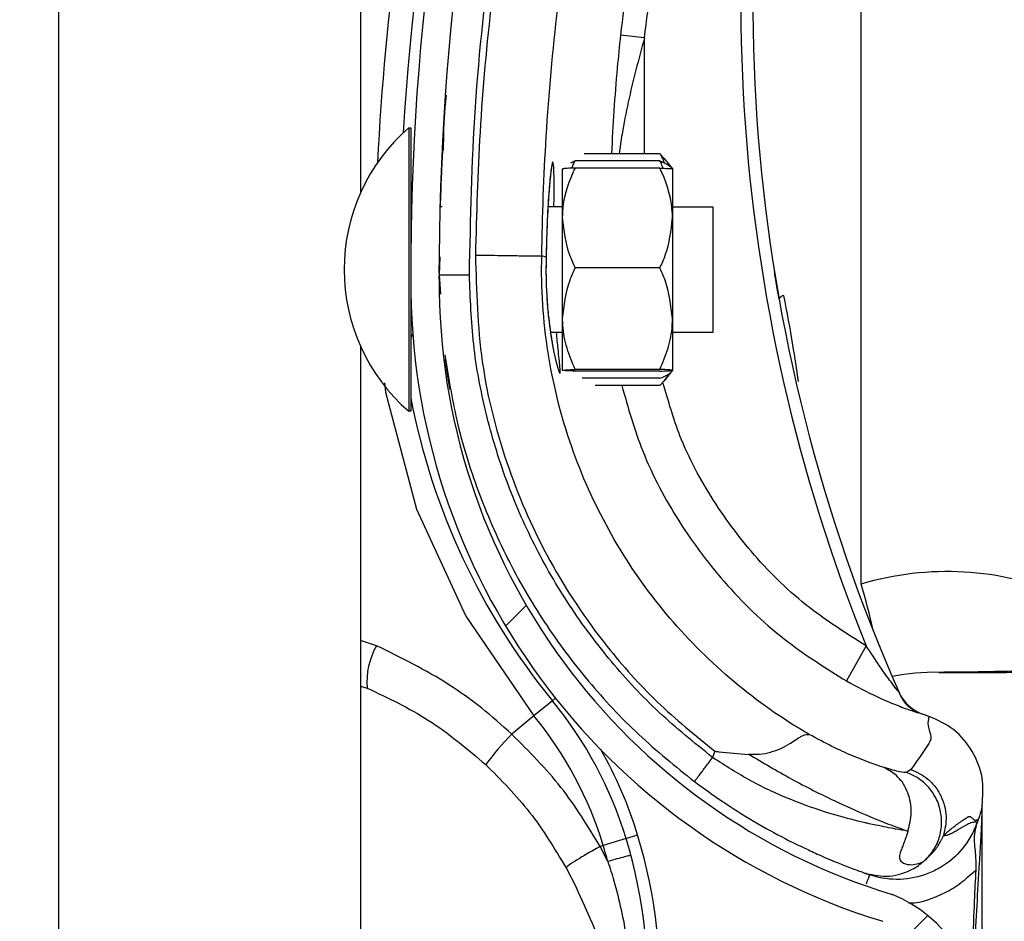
# Model space of a CAD drawing. Header units: inches. Extents: x 170 to 284, y 215 to 248.
# Tile 939 of 1056: x 235.429 to 235.5128, y 241.8576 to 241.9342. Entities that reach past the tile are written whole.
import ezdxf

# ---------------------------------------------------------------- set-up
doc = ezdxf.new("R2010")
doc.units = ezdxf.units.IN
doc.header["$LTSCALE"] = 0.25
doc.header["$MEASUREMENT"] = 0
doc.layers.add('ANNOTATIONS', color=1, linetype='Continuous')
doc.layers.add('LH TOP OF HOOD', color=7, linetype='Continuous')
doc.styles.add('ARIAL', font='arial.ttf', dxfattribs={"height": 0.09375})
doc.dimstyles.new('STANDARD$0', dxfattribs={"dimtxt": 0.09375, "dimasz": 0.09375, "dimexe": 0.03125, "dimexo": 0.046875, "dimgap": 0.09, "dimtad": 0, "dimtih": 1, "dimtoh": 1, "dimdec": 4, "dimzin": 0, "dimdsep": 46, "dimtxsty": 'ARIAL', "dimcen": 0.09, "dimadec": 0, "dimazin": 0, "dimtfac": 1, "dimtdec": 4, "dimtofl": 0, "dimtmove": 0, "dimatfit": 1, "dimfxl": 1, "dimtolj": 1, "dimtzin": 0, "dimarcsym": 0})

# ---------------------------------------------------------------- blocks, each defined once
blk = doc.blocks.new('*D70')
at = {"layer": 'ANNOTATIONS', "color": 0, "lineweight": -2, "transparency": 16777216}
for p, q in [((235.475871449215, 243.8427370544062), (236.9163148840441, 243.8427370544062)), ((236.8850648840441, 243.7489870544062), (236.8850648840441, 242.028811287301)), ((236.8850648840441, 239.873775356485), (236.8850648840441, 241.5939511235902)), ((236.1545398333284, 239.780025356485), (236.9163148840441, 239.780025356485))]:
    blk.add_line(p, q, dxfattribs=at)
at = {"layer": 'ANNOTATIONS', "color": 0, "transparency": 16777216}
for points in [[(236.8694398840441, 243.7489870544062), (236.9006898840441, 243.7489870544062), (236.8850648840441, 243.8427370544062)], [(236.8694398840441, 239.873775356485), (236.9006898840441, 239.873775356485), (236.8850648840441, 239.780025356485)]]:
    blk.add_solid(points, dxfattribs=at)
at = {"layer": 'defpoints', "color": 0, "transparency": 16777216}
for p in [(235.428996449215, 243.8427370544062), (236.1076648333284, 239.780025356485), (236.8850648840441, 239.780025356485)]:
    blk.add_point(p, dxfattribs=at)
at = {"layer": 'ANNOTATIONS', "color": 0, "transparency": 16777216, "insert": (236.8850648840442, 241.8113812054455), "char_height": 0.09375, "attachment_point": 5, "style": 'ARIAL'}
blk.add_mtext('\\A1;OPENING\\PHEIGHT', dxfattribs=at)

msp = doc.modelspace()

# ---------------------------------------------------------------- hatches: boundary and pattern name
at = {"layer": 'LH TOP OF HOOD'}
h = msp.add_hatch(dxfattribs=at)
h.set_pattern_fill('ANSI31', color=256, scale=0.34241245, angle=2.8e-322, style=0)
h.set_pattern_definition([(45, (225.4196035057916, 238.187647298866), (-0.03026527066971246, 0.03026527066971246), [])])
edge = h.paths.add_edge_path(flags=0)
edge.add_arc((235.4928707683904, 241.8217658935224), 0.001712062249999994, 450.0000000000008, 472.2104203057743)
edge.add_line((235.4922235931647, 241.8233509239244), (235.4913110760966, 241.8255858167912))
edge.add_arc((235.4928707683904, 241.8217658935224), 0.004126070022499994, 450, 472.2104203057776, ccw=False)
edge.add_arc((235.4928707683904, 241.8128631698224), 0.01302879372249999, 401.4761673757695, 450, ccw=False)
edge.add_arc((235.4886248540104, 241.8097129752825), 0.01830194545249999, 359.9999999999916, 400.0613730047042, ccw=False)
edge.add_arc((235.4951649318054, 241.8097129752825), 0.01176186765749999, 292.1408576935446, 359.99999999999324, ccw=False)
edge.add_arc((235.4928707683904, 241.8129658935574), 0.01566536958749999, 235.2570680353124, 295.43079980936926, ccw=False)
edge.add_arc((235.4981096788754, 241.8210810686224), 0.02532140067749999, 212.8542481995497, 235.9809333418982, ccw=False)
edge.add_arc((235.4899602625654, 241.8147121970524), 0.01504902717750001, 172.1557183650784, 209.3146496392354, ccw=False)
edge.add_arc((235.5023898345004, 241.8133767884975), 0.02754708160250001, 453.3085031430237, 532.9325737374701, ccw=False)
edge.add_arc((235.4991369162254, 241.8494670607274), 0.008748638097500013, 280.9586189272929, 427.9414322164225)
edge.add_arc((235.5189966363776, 241.9118203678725), 0.05672062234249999, 179.5706357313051, 253.00989973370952, ccw=False)
edge.add_arc((235.6773283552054, 241.9130188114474), 0.2150521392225, 163.4260275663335, 180.2060536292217, ccw=False)
edge.add_arc((235.4985548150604, 241.9651682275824), 0.02884824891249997, 465.15884346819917, 521.4137567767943, ccw=False)
edge.add_arc((235.4812287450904, 242.0197145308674), 0.0284373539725, 290.1205938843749, 343.7190675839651)
edge.add_arc((235.4940692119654, 242.0155370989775), 0.01494630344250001, 345.2914408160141, 400.5471921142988)
edge.add_arc((235.4906450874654, 242.0137223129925), 0.0187470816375, 397.9578745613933, 431.439615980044)
edge.add_arc((235.4928707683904, 242.0185503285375), 0.0134739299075, 433.8775574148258, 472.2736457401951)
edge.add_arc((235.4903026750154, 242.0255697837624), 0.006011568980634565, 474.9825325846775, 495.717573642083)
edge.add_arc((235.5000956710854, 242.0183106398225), 0.01816498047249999, 500.8992600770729, 539.9999999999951)
edge.add_arc((235.4928707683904, 242.0183106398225), 0.01094007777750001, 539.9999999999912, 629.9999999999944)
edge.add_arc((235.4928707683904, 242.0092367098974), 0.001866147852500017, 269.9999999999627, 285.6422464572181)
edge.add_line((235.4933739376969, 242.00743967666), (235.4940248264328, 242.0051150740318))
edge.add_arc((235.4928707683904, 242.0092367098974), 0.004280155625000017, 269.9999999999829, 285.6422464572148, ccw=False)
edge.add_arc((235.4928707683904, 242.0183106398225), 0.01335408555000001, 179.9999999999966, 269.999999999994, ccw=False)
edge.add_arc((235.5000956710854, 242.0183106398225), 0.020578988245, 500.6113583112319, 539.9999999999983, ccw=False)
edge.add_arc((235.4903026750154, 242.0255697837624), 0.008425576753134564, 474.57766718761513, 496.4997109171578, ccw=False)
edge.add_arc((235.4928707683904, 242.0185503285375), 0.01588793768, 433.6903022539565, 472.4705806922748, ccw=False)
edge.add_arc((235.4906450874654, 242.0137223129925), 0.02116108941, 398.10453077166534, 431.5771717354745, ccw=False)
edge.add_arc((235.4940692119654, 242.0155370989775), 0.01736031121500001, 345.180248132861, 400.3658533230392, ccw=False)
edge.add_arc((235.4812287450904, 242.0197145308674), 0.030851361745, 289.9181572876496, 343.7795375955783, ccw=False)
edge.add_arc((235.4985548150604, 241.9651682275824), 0.02643424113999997, 464.9417095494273, 521.3236131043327)
edge.add_arc((235.6773283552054, 241.9130188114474), 0.21263813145, 523.4376684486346, 540.2096895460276)
edge.add_arc((235.5189966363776, 241.9118203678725), 0.05430661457, 539.5566266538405, 613.1145348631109)
edge.add_arc((235.4991369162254, 241.8494670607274), 0.01116264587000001, 280.0610388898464, 428.52908719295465, ccw=False)
edge.add_arc((235.5023898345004, 241.8133767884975), 0.02513307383, 452.9714001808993, 532.9706577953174)
edge.add_arc((235.4899602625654, 241.8147121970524), 0.01263501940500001, 532.0830472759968, 568.9826967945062)
edge.add_arc((235.4981096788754, 241.8210810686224), 0.022907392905, 213.0443063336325, 236.0197152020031)
edge.add_arc((235.4928707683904, 241.8129658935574), 0.01325136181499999, 235.1922404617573, 295.7352497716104)
edge.add_arc((235.4951649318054, 241.8097129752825), 0.009347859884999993, 291.7225241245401, 359.9999999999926)
edge.add_arc((235.4886248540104, 241.8097129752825), 0.01588793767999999, 359.9999999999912, 399.9521788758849)
edge.add_arc((235.4928707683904, 241.8128631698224), 0.01061478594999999, 401.6345013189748, 450.0000000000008)

# ---------------------------------------------------------------- linework, layer by layer
for p, q in [((235.4323139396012, 239.8275350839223), (235.4323139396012, 243.9380293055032)), ((235.4579948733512, 242.1118967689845), (235.4579948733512, 241.9195228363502)), ((235.5005924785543, 241.886248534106), (235.5005924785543, 241.9516692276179)), ((235.4821542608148, 241.932685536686), (235.4801128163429, 241.9329057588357)), ((235.482151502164, 241.9228338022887), (235.4821542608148, 241.932685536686)), ((235.462109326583, 241.9250413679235), (235.4621041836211, 241.902551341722)), ((235.4621077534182, 241.9250413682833), (235.462109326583, 241.9250413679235)), ((235.462109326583, 241.9250413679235), (235.4622805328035, 241.9250413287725)), ((235.4622805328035, 241.9250413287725), (235.462277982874, 241.9138905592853)), ((235.4649657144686, 241.9231047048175), (235.4649658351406, 241.9231069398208)), ((235.4834667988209, 241.9228335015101), (235.4770317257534, 241.9228349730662)), ((235.4834667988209, 241.9228335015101), (235.4837716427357, 241.9224443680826)), ((235.4762588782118, 241.9222285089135), (235.4758719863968, 241.9220423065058)), ((235.4834666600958, 241.9222268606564), (235.4762588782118, 241.9222285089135)), ((235.483794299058, 241.9224626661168), (235.4845365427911, 241.9215436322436)), ((235.4751877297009, 241.9173763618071), (235.4751886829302, 241.9215448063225)), ((235.4834665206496, 241.9216170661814), (235.4762587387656, 241.9216187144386)), ((235.4845365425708, 241.9215426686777), (235.4845355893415, 241.9173742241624)), ((235.4647567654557, 241.9183380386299), (235.4649279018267, 241.9183379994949)), ((235.4739452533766, 241.9183359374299), (235.4751879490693, 241.9183356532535)), ((235.4845358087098, 241.9183335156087), (235.4879599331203, 241.9183327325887)), ((235.4879599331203, 241.9183327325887), (235.4879576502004, 241.9083495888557)), ((235.4751857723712, 241.9088170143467), (235.4751877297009, 241.9173763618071)), ((235.4845355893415, 241.9173742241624), (235.4845336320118, 241.9088148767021)), ((235.4737868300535, 241.9140506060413), (235.4734166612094, 241.9141550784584)), ((235.4647528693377, 241.9140596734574), (235.4646907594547, 241.9125415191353)), ((235.4646974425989, 241.9127048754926), (235.464701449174, 241.9140620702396)), ((235.4737868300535, 241.9140506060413), (235.4737869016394, 241.914050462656)), ((235.4646907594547, 241.9125415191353), (235.4647921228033, 241.9108982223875)), ((235.4646959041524, 241.9121837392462), (235.4646967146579, 241.9124582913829)), ((235.4834645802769, 241.9131318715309), (235.4762567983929, 241.9131335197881)), ((235.4622774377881, 241.9115069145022), (235.4622753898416, 241.902551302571)), ((235.4751847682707, 241.9044261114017), (235.4751857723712, 241.9088170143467)), ((235.4845336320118, 241.9088148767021), (235.4845326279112, 241.904423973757)), ((235.4879576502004, 241.9083495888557), (235.4879574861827, 241.9076323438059)), ((235.4751855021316, 241.9076352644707), (235.4741646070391, 241.9076354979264)), ((235.4879574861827, 241.907632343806), (235.4845333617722, 241.907633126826)), ((235.4579948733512, 241.9064492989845), (235.4579948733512, 241.7140753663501)), ((235.4834625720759, 241.9043500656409), (235.4762547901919, 241.9043517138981)), ((235.4834626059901, 241.9044983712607), (235.476254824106, 241.9045000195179)), ((235.4845326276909, 241.9044230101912), (235.4837899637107, 241.9035043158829)), ((235.4834624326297, 241.9037402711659), (235.476854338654, 241.903741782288)), ((235.4621041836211, 241.902551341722), (235.4621038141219, 241.9009355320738)), ((235.4622753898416, 241.902551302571), (235.4622750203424, 241.9009354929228)), ((235.4834622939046, 241.9031336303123), (235.4779448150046, 241.9031348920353)), ((235.4621038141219, 241.9009355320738), (235.4621022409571, 241.9009355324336)), ((235.4622750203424, 241.9009354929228), (235.4621038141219, 241.9009355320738)), ((235.4593588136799, 241.8810063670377), (235.4579948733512, 241.8814414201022)), ((235.5010251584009, 241.8809859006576), (235.4993421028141, 241.8780062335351)), ((235.4579948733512, 241.8775775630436), (235.4585634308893, 241.8774038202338)), ((235.4743255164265, 241.8763266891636), (235.4745845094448, 241.8765387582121)), ((235.4743255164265, 241.8763266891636), (235.472752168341, 241.8750383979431)), ((235.472752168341, 241.8750383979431), (235.470855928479, 241.8734857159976)), ((235.5056162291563, 241.8752624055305), (235.5060348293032, 241.8751154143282)), ((235.5060348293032, 241.8751154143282), (235.5063668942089, 241.874991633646)), ((235.4881326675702, 241.8720324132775), (235.4879502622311, 241.8715036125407)), ((235.5048214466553, 241.8704951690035), (235.5044359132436, 241.8702330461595)), ((235.5108807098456, 241.8673741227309), (235.5108807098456, 241.8673960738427)), ((235.5108807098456, 241.8144202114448), (235.5108807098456, 241.8668424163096)), ((235.5105511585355, 241.8662623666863), (235.5104548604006, 241.86598319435)), ((235.4805866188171, 241.8646154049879), (235.4815692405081, 241.8649148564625)), ((235.4786414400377, 241.8640226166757), (235.4783757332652, 241.8639416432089)), ((235.4790297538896, 241.862665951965), (235.4783757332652, 241.8639416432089)), ((235.4805866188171, 241.8646154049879), (235.4786414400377, 241.8640226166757)), ((235.4754854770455, 241.8621166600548), (235.4763567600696, 241.860411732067)), ((235.5008114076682, 241.8617074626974), (235.5009782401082, 241.8616482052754)), ((235.5010567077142, 241.8616207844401), (235.5013074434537, 241.8615332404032))]:
    msp.add_line(p, q, dxfattribs=at)
at = {"layer": 'LH TOP OF HOOD', "flags": 128}
msp.add_lwpolyline([(235.4600371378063, 241.9033662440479), (235.4601103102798, 241.9025694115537), (235.4627685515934, 241.8926144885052), (235.4669411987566, 241.8835302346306), (235.4727521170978, 241.8750384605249), (235.472752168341, 241.8750383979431), (235.472752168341, 241.8750383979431)], dxfattribs=at)
at = {"layer": 'LH TOP OF HOOD'}
for centre, radius, start, end in [((235.6772931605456, 241.9116353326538), 0.21606225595, 161.092978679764, 176.5597220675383), ((235.6773283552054, 241.9130188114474), 0.2150521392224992, 163.4260275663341, 180.2060536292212), ((235.6773283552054, 241.9130188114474), 0.2126381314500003, 163.4376684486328, 180.2096895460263), ((235.6368884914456, 241.9359294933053), 0.146552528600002, 165.3406183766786, 202.0185750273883), ((235.6368884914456, 241.9359294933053), 0.1455252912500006, 165.3544246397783, 203.870550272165), ((235.6772931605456, 241.9116353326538), 0.2180957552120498, 167.1792232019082, 177.2535733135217), ((235.4725260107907, 241.9129860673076), 0.01593228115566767, 130.8294767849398, 229.1443187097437), ((235.4628269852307, 241.9188863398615), 0.0005478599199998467, 179.9868977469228, 209.2820731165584), ((235.5189966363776, 241.9118203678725), 0.05672062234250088, 179.5706357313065, 253.009899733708), ((235.5189966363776, 241.9118203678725), 0.05430661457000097, 179.5566266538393, 253.114534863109), ((235.4940877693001, 241.9102509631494), 0.0005320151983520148, 98.82251519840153, 154.8284159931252), ((235.4628242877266, 241.9070902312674), 0.0005478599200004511, 134.5651049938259, 179.98689774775), ((235.5190986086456, 241.9129878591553), 0.05786770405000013, 190.9018913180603, 219.3113539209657), ((235.5078891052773, 241.8616259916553), 0.02568093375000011, 67.01549504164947, 106.5066258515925), ((235.4443704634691, 241.8697265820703), 0.05859940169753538, 12.3925366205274, 16.37646921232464), ((235.4646553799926, 241.8779478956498), 0.006116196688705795, 149.9959646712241, 185.1035778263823), ((235.5067717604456, 241.8616259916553), 0.01712062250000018, 88.6104970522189, 101.9466001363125), ((235.5071993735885, 241.8792550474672), 0.000513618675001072, 268.6104970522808, 270.0142555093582), ((235.5069423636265, 241.8784251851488), 0.003424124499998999, 203.8705502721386, 250.6224115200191), ((235.4478325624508, 241.8546336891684), 0.03424124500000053, 16.94846748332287, 39.31135392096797), ((235.4478325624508, 241.8546336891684), 0.03220774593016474, 16.9484674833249, 39.31135392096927), ((235.4872691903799, 241.8572858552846), 0.02306145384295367, 135.374904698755, 143.8386130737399), ((235.4478325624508, 241.8546336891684), 0.03526848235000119, 16.94846748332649, 29.83866096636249), ((235.4393165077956, 241.8520384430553), 0.04417120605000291, 355.7713036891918, 16.94846748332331), ((235.4393165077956, 241.8520384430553), 0.04111046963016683, 14.98049646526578, 16.94846748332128), ((235.4393165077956, 241.8520384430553), 0.04314396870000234, 355.771303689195, 16.94846748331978), ((235.4991369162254, 241.8494670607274), 0.01116264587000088, 280.0610388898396, 68.52908719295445)]:
    msp.add_arc(centre, radius, start, end, dxfattribs=at)
for points, knots in [([(235.4672588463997, 241.9125472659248), (235.4673576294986, 241.9173026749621), (235.4675557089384, 241.9268382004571), (235.4691652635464, 241.9411471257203), (235.4716220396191, 241.9554566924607), (235.4741193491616, 241.9648605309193), (235.4753710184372, 241.9695738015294)], [0, 0, 0, 0, 0.2468628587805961, 0.4950083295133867, 0.74689458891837, 1, 1, 1, 1]), ([(235.4877024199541, 241.9698407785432), (235.4872743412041, 241.9684114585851), (235.4856894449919, 241.9631196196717), (235.4833942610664, 241.9538215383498), (235.4813276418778, 241.9429121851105), (235.4804763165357, 241.9358998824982), (235.4801128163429, 241.9329057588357)], [0, 0, 0, 0, 0.1185397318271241, 0.4388752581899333, 0.7604101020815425, 1, 1, 1, 1]), ([(235.4757838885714, 241.9690854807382), (235.4748098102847, 241.9654553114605), (235.472858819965, 241.9581844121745), (235.4706805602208, 241.947103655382), (235.469069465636, 241.9359210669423), (235.4680587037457, 241.9249523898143), (235.4678640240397, 241.9177045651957), (235.4677705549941, 241.9142247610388)], [0, 0, 0, 0, 0.2027568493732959, 0.4061035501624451, 0.6088604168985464, 0.8122072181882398, 1, 1, 1, 1]), ([(235.4821542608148, 241.932685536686), (235.4825139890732, 241.9356486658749), (235.4833546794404, 241.9425735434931), (235.4853985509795, 241.9533701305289), (235.4876688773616, 241.9625722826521), (235.4892416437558, 241.9678236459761), (235.4896652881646, 241.9692381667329)], [0, 0, 0, 0, 0.2395900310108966, 0.5599255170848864, 0.8814604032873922, 0.9999999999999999, 0.9999999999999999, 0.9999999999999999, 0.9999999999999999]), ([(235.4734166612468, 241.9141550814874), (235.4734166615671, 241.9141551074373), (235.473458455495, 241.9175414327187), (235.4737215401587, 241.9245881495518), (235.4746734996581, 241.9352613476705), (235.4762481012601, 241.9461374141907), (235.4783665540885, 241.9569247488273), (235.480264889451, 241.9639998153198), (235.4812140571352, 241.9675373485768)], [0, 0, 0, 0, 1.439079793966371e-06, 0.1877923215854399, 0.3908439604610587, 0.5938956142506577, 0.7969478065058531, 1, 1, 1, 1]), ([(235.4801128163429, 241.9329057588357), (235.480015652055, 241.9319879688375), (235.4796607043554, 241.9286352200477), (235.4794749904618, 241.9252749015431), (235.4793401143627, 241.9228344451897)], [0, 0, 0, 0, 0.2737425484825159, 1, 1, 1, 1]), ([(235.4821542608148, 241.932685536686), (235.4819071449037, 241.9317766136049), (235.4811694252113, 241.9290631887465), (235.4804111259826, 241.9257691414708), (235.4800716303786, 241.9233887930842), (235.4799925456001, 241.9228342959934)], [0, 0, 0, 0, 0.2786878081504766, 0.8319718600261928, 1, 1, 1, 1]), ([(235.4650646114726, 241.9231097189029), (235.4650702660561, 241.9243294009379), (235.4650775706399, 241.9259049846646), (235.4652718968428, 241.9274664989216), (235.4653157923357, 241.9278192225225)], [0, 0, 0, 0, 0.774114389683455, 1, 1, 1, 1]), ([(235.4649657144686, 241.9231047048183), (235.4649604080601, 241.9230076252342), (235.4649550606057, 241.9229097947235), (235.4649171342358, 241.9221585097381), (235.4648605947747, 241.9210576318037), (235.464799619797, 241.9192440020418), (235.4647691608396, 241.9183380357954)], [0, 0, 0, 0, 0.3307707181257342, 0.3333292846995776, 0.6669765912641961, 1, 1, 1, 1]), ([(235.4838534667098, 241.9220404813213), (235.4837985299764, 241.9222216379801), (235.483715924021, 241.9224940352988), (235.4835293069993, 241.9227483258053), (235.4834667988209, 241.9228335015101)], [0, 0, 0, 0, 0.6650456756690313, 1, 1, 1, 1]), ([(235.4744506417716, 241.918335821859), (235.4744535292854, 241.9186556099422), (235.4744643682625, 241.919856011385), (235.4744594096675, 241.9212474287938), (235.474412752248, 241.9221069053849), (235.4743241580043, 241.9221943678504), (235.4741976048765, 241.9215436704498), (235.4740291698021, 241.9198213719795), (235.473866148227, 241.9172653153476), (235.4738138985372, 241.9151476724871), (235.4737868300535, 241.9140506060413)], [0, 0, 0, 0, 0.05114929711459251, 0.1920011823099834, 0.333489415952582, 0.4224210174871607, 0.5646212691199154, 0.706536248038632, 0.847968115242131, 1, 1, 1, 1]), ([(235.4742490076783, 241.9216775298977), (235.4742491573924, 241.9216780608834), (235.474256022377, 241.9217024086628), (235.4742244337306, 241.9215655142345), (235.4741798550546, 241.9212503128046), (235.4741325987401, 241.9207872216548), (235.474108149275, 241.9205476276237)], [0, 0, 0, 0, 0.005301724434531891, 0.2431048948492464, 0.6083977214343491, 1, 1, 1, 1]), ([(235.4760039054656, 241.9216073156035), (235.4760265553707, 241.921698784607), (235.4760796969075, 241.9219133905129), (235.476193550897, 241.9221136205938), (235.4762588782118, 241.9222285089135)], [0, 0, 0, 0, 0.4262184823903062, 1, 1, 1, 1]), ([(235.4837213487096, 241.9216055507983), (235.4836987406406, 241.9216970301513), (235.4836456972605, 241.9219116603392), (235.4835319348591, 241.9221119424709), (235.4834666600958, 241.9222268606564)], [0, 0, 0, 0, 0.4262184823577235, 1, 1, 1, 1]), ([(235.4834666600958, 241.9222268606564), (235.4837164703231, 241.9221168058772), (235.4842219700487, 241.921894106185), (235.4844936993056, 241.9216565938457), (235.4845166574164, 241.9215351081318), (235.4845169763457, 241.9215334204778)], [0, 0, 0, 0, 0.4906882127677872, 0.9929247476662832, 0.9999999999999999, 0.9999999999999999, 0.9999999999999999, 0.9999999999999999]), ([(235.4751877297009, 241.9173763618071), (235.4751911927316, 241.9175442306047), (235.4752182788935, 241.9188572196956), (235.4756499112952, 241.9202968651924), (235.4761994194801, 241.9214899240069), (235.4762587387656, 241.9216187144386)], [0, 0, 0, 0, 0.1156468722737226, 0.9045342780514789, 1, 1, 1, 1]), ([(235.4762587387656, 241.9216187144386), (235.476006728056, 241.9216085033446), (235.4754967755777, 241.921587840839), (235.4752122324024, 241.9215625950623), (235.4751930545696, 241.9215481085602), (235.4751886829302, 241.9215448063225)], [0, 0, 0, 0, 0.4299704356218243, 0.8700602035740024, 1, 1, 1, 1]), ([(235.4845355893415, 241.9173742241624), (235.4845322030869, 241.9175420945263), (235.4845057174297, 241.9188550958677), (235.484074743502, 241.9202949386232), (235.4835257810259, 241.9214882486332), (235.4834665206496, 241.9216170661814)], [0, 0, 0, 0, 0.1156468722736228, 0.9045342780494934, 0.9999999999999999, 0.9999999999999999, 0.9999999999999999, 0.9999999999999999]), ([(235.4834665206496, 241.9216170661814), (235.4837185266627, 241.9216067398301), (235.4842284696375, 241.9215858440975), (235.4845130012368, 241.9215604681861), (235.4845321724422, 241.9215459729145), (235.4845365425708, 241.9215426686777)], [0, 0, 0, 0, 0.4299704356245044, 0.8700602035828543, 1, 1, 1, 1]), ([(235.474108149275, 241.9205476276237), (235.4741034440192, 241.9205040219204), (235.474068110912, 241.9201765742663), (235.473995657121, 241.9192362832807), (235.4739036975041, 241.9177411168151), (235.4738306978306, 241.9159647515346), (235.4737956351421, 241.9146949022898), (235.4737876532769, 241.9140451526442), (235.4737876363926, 241.9140437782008)], [0, 0, 0, 0, 0.03583539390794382, 0.2690981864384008, 0.5116419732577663, 0.7561140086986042, 0.9994840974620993, 1, 1, 1, 1]), ([(235.4762567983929, 241.9131335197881), (235.4760939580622, 241.913491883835), (235.4754778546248, 241.9148477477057), (235.4753107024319, 241.9163045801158), (235.4751877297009, 241.9173763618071)], [0, 0, 0, 0, 0.2643068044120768, 1, 1, 1, 1]), ([(235.4834645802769, 241.9131318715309), (235.4836275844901, 241.9134901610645), (235.484244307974, 241.9148457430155), (235.4844121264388, 241.9163024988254), (235.4845355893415, 241.9173742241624)], [0, 0, 0, 0, 0.2643068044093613, 1, 1, 1, 1]), ([(235.4677701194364, 241.9142247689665), (235.4678528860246, 241.9111874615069), (235.4680211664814, 241.9050120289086), (235.4703106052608, 241.8962250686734), (235.4739249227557, 241.8880584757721), (235.4783397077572, 241.8814784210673), (235.4831487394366, 241.8760937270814), (235.486462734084, 241.8733932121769), (235.4881326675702, 241.8720324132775)], [0, 0, 0, 0, 0.1870908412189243, 0.3803918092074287, 0.5558755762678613, 0.7364481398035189, 0.8671952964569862, 1, 1, 1, 1]), ([(235.4677701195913, 241.9142247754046), (235.4684942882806, 241.9142133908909), (235.4699426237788, 241.9141906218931), (235.4717837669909, 241.9141626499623), (235.4730987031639, 241.9141466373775), (235.4733106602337, 241.9141522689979), (235.4734166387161, 241.9141550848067)], [0, 0, 0, 0, 0.2500007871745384, 0.5000009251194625, 0.7500005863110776, 1, 1, 1, 1]), ([(235.4961599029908, 241.8734644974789), (235.495718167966, 241.8737271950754), (235.4930706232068, 241.8753016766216), (235.488545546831, 241.8787330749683), (235.4832144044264, 241.8843344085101), (235.4789261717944, 241.8907742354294), (235.4756768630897, 241.8980002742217), (235.4737172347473, 241.9058751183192), (235.4733464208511, 241.9114030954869), (235.4734166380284, 241.9141550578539), (235.4734166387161, 241.9141550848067)], [0, 0, 0, 0, 0.03155846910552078, 0.1891461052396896, 0.3467338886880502, 0.5043277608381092, 0.6619226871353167, 0.8309600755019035, 0.9999983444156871, 1, 1, 1, 1]), ([(235.4737882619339, 241.9140415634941), (235.4737869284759, 241.9139991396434), (235.4737660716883, 241.9133355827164), (235.4737713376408, 241.9120039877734), (235.4738652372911, 241.9101804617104), (235.4739845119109, 241.9088760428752), (235.474071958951, 241.9082811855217), (235.4740887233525, 241.9081671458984)], [0, 0, 0, 0, 0.02096907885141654, 0.3279800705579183, 0.6261032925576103, 0.92832056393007, 1, 1, 1, 1]), ([(235.4737869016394, 241.914050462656), (235.4737791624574, 241.9135954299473), (235.4737547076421, 241.9121575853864), (235.4738774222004, 241.9097473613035), (235.474193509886, 241.9072059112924), (235.4745765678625, 241.9052786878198), (235.4748587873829, 241.9042947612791), (235.4750039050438, 241.9040588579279), (235.4749921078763, 241.9046169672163), (235.4748342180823, 241.905868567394), (235.4747148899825, 241.9071553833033), (235.4746703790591, 241.9076353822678)], [0, 0, 0, 0, 0.05799721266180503, 0.1832636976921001, 0.306412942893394, 0.4347166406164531, 0.5675677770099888, 0.660949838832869, 0.7922661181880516, 0.9225125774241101, 1, 1, 1, 1]), ([(235.4646907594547, 241.9125415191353), (235.4647250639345, 241.9125415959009), (235.464777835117, 241.9125417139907), (235.4650980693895, 241.9125424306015), (235.465429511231, 241.9125431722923), (235.4658409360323, 241.9125440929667), (235.4664388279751, 241.9125454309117), (235.4669357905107, 241.9125465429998), (235.4672588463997, 241.9125472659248)], [0, 0, 0, 0, 0.2394568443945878, 0.3683606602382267, 0.5000000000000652, 0.6316393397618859, 0.7605431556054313, 1, 1, 1, 1]), ([(235.4879502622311, 241.8715036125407), (235.4864056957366, 241.8727451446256), (235.4833140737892, 241.8752302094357), (235.479256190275, 241.8796028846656), (235.4756823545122, 241.8843788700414), (235.4726939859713, 241.8895529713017), (235.4703033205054, 241.8950283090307), (235.4685805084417, 241.9007443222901), (235.4674751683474, 241.9066069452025), (235.4673308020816, 241.9105713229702), (235.4672588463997, 241.9125472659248)], [0, 0, 0, 0, 0.1247413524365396, 0.2496837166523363, 0.3746881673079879, 0.4999855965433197, 0.6253465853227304, 0.7503062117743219, 0.8755465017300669, 1, 1, 1, 1]), ([(235.4751857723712, 241.9088170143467), (235.4753138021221, 241.9099281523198), (235.4754845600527, 241.9114101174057), (235.4761022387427, 241.9127885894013), (235.4762567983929, 241.9131335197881)], [0, 0, 0, 0, 0.7497733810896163, 0.9999999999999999, 0.9999999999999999, 0.9999999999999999, 0.9999999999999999]), ([(235.4845336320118, 241.9088148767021), (235.4844061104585, 241.909926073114), (235.4842360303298, 241.9114081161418), (235.4836189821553, 241.9127868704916), (235.4834645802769, 241.9131318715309)], [0, 0, 0, 0, 0.7497733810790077, 1, 1, 1, 1]), ([(235.4936062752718, 241.9104772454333), (235.4935204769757, 241.9109694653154), (235.493358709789, 241.9118975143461), (235.4932206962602, 241.9127523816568), (235.493212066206, 241.9128060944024), (235.4932087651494, 241.9128266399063)], [0, 0, 0, 0, 0.4108597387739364, 0.7746496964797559, 1, 1, 1, 1]), ([(235.4952423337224, 241.9034611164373), (235.4950950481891, 241.9045003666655), (235.4947454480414, 241.9069671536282), (235.4942771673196, 241.9093802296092), (235.4940061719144, 241.9107766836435)], [0, 0, 0, 0, 0.4212971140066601, 0.9999999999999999, 0.9999999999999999, 0.9999999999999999, 0.9999999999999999]), ([(235.476254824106, 241.9045000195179), (235.4760029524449, 241.9050978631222), (235.4754932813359, 241.9063076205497), (235.4752090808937, 241.9077811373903), (235.4751900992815, 241.9086247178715), (235.4751857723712, 241.9088170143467)], [0, 0, 0, 0, 0.429970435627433, 0.8700602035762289, 1, 1, 1, 1]), ([(235.4834626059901, 241.9044983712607), (235.4837147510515, 241.9050960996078), (235.4842249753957, 241.9063056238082), (235.4845098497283, 241.9077790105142), (235.4845292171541, 241.9086225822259), (235.4845336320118, 241.9088148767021)], [0, 0, 0, 0, 0.4299704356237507, 0.8700602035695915, 1, 1, 1, 1]), ([(235.4740887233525, 241.9081671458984), (235.4741412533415, 241.9077792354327), (235.4742641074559, 241.9068720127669), (235.4744843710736, 241.9057698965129), (235.4746659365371, 241.9049976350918), (235.4747813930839, 241.9046283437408), (235.4747841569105, 241.9046212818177), (235.4747849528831, 241.9046192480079)], [0, 0, 0, 0, 0.1981000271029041, 0.4633049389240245, 0.7305309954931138, 0.9223938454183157, 1, 1, 1, 1]), ([(235.4651774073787, 241.905750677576), (235.465470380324, 241.9038809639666), (235.4660867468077, 241.8999473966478), (235.4679039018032, 241.8941374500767), (235.4703973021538, 241.8883819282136), (235.4735435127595, 241.8829509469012), (235.4772934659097, 241.8779365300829), (235.4815537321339, 241.8733549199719), (235.4847918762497, 241.8707501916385), (235.4864081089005, 241.8694501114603)], [0, 0, 0, 0, 0.1313887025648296, 0.2764200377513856, 0.4215581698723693, 0.5666389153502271, 0.7114924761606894, 0.8559992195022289, 1, 1, 1, 1]), ([(235.4656215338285, 241.9027926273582), (235.4656237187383, 241.902781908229), (235.4656323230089, 241.9027396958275), (235.4654813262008, 241.9034819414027), (235.4652916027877, 241.9047757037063), (235.4652074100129, 241.905349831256)], [0, 0, 0, 0, 0.1591842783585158, 0.6268746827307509, 1, 1, 1, 1]), ([(235.4656213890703, 241.9027925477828), (235.4656235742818, 241.9027818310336), (235.4656321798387, 241.9027396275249), (235.4654812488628, 241.9034812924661), (235.4652916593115, 241.9047740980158), (235.4652075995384, 241.9053472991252)], [0, 0, 0, 0, 0.1592756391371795, 0.6272415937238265, 1, 1, 1, 1]), ([(235.465621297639, 241.9027924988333), (235.4656234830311, 241.9027817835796), (235.4656320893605, 241.9027395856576), (235.4654812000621, 241.9034808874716), (235.46529169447, 241.9047730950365), (235.4652077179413, 241.9053457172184)], [0, 0, 0, 0, 0.1593327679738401, 0.6274710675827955, 1, 1, 1, 1]), ([(235.4656212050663, 241.9027924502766), (235.4656233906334, 241.902781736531), (235.4656319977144, 241.9027395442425), (235.4654811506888, 241.9034804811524), (235.4652917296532, 241.9047720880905), (235.4652078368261, 241.9053441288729)], [0, 0, 0, 0, 0.1593901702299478, 0.6277016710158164, 1, 1, 1, 1]), ([(235.4751847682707, 241.9044261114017), (235.4753125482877, 241.904445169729), (235.475482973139, 241.9044705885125), (235.4761003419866, 241.904494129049), (235.476254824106, 241.9045000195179)], [0, 0, 0, 0, 0.7497733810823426, 1, 1, 1, 1]), ([(235.4762547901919, 241.9043517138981), (235.4760027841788, 241.9043620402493), (235.475492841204, 241.904382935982), (235.4752083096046, 241.9044083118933), (235.4751891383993, 241.9044228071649), (235.4751847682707, 241.9044261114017)], [0, 0, 0, 0, 0.4299704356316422, 0.870060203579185, 1, 1, 1, 1]), ([(235.4834622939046, 241.9031336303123), (235.4837449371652, 241.9034224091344), (235.4840557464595, 241.9037399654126), (235.4841781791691, 241.9040773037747), (235.4841892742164, 241.9041078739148)], [0, 0, 0, 0, 0.9093784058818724, 1, 1, 1, 1]), ([(235.4834624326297, 241.9037402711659), (235.4837122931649, 241.9038502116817), (235.4842178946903, 241.9040726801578), (235.4844897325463, 241.9043100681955), (235.4845127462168, 241.9044315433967), (235.4845130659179, 241.9044332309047)], [0, 0, 0, 0, 0.4906882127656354, 0.9929247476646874, 1, 1, 1, 1]), ([(235.4834625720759, 241.9043500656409), (235.4837145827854, 241.9043602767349), (235.4842245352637, 241.9043809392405), (235.4845090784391, 241.9044061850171), (235.4845282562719, 241.9044206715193), (235.4845326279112, 241.904423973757)], [0, 0, 0, 0, 0.4299704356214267, 0.8700602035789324, 1, 1, 1, 1]), ([(235.4845326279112, 241.904423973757), (235.4844048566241, 241.9044430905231), (235.484234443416, 241.9044685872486), (235.4836170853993, 241.9044924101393), (235.4834626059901, 241.9044983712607)], [0, 0, 0, 0, 0.7497733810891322, 0.9999999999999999, 0.9999999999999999, 0.9999999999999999, 0.9999999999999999]), ([(235.5010251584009, 241.8809859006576), (235.4994889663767, 241.8819439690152), (235.4961131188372, 241.8840493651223), (235.4916914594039, 241.8882324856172), (235.4879028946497, 241.8932742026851), (235.4851752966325, 241.8983159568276), (235.4841780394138, 241.9018030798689), (235.4837495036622, 241.9033015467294)], [0, 0, 0, 0, 0.1871957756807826, 0.4113707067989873, 0.6251451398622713, 0.8389194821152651, 1, 1, 1, 1]), ([(235.4802228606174, 241.9031343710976), (235.4807577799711, 241.9012471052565), (235.481909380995, 241.8971841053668), (235.4849934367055, 241.891436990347), (235.4891407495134, 241.8859279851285), (235.4939725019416, 241.8813547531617), (235.497662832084, 241.8790534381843), (235.4993421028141, 241.8780062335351)], [0, 0, 0, 0, 0.1810254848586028, 0.3897206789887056, 0.5984159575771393, 0.8172607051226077, 0.9999999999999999, 0.9999999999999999, 0.9999999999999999, 0.9999999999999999]), ([(235.470855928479, 241.8734857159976), (235.4708559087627, 241.8734857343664), (235.4691947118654, 241.8750333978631), (235.465569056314, 241.8779539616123), (235.4614515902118, 241.8799777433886), (235.4593588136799, 241.8810063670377)], [0, 0, 0, 0, 5.836249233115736e-06, 0.4917349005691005, 1, 1, 1, 1]), ([(235.5037223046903, 241.8771552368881), (235.5037185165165, 241.8771597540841), (235.5036508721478, 241.8772404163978), (235.5034090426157, 241.8775455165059), (235.5028892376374, 241.8782350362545), (235.502047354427, 241.879412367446), (235.501406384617, 241.8803990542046), (235.5010251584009, 241.8809859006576)], [0, 0, 0, 0, 0.005253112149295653, 0.09380336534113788, 0.2660256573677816, 0.5634579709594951, 1, 1, 1, 1]), ([(235.5179170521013, 241.8789724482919), (235.5175664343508, 241.8789606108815), (235.5160064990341, 241.8789079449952), (235.5137494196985, 241.8788409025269), (235.5113617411, 241.8787862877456), (235.5098071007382, 241.878761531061), (235.508809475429, 241.87875056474), (235.5081758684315, 241.8787457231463), (235.5077759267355, 241.8787435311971), (235.5075241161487, 241.8787424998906), (235.5073506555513, 241.878741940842), (235.5072420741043, 241.8787416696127), (235.5071927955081, 241.8787415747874), (235.5071886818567, 241.8787415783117), (235.5071869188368, 241.8787415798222)], [0, 0, 0, 0, 0.09048385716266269, 0.4025722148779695, 0.6140598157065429, 0.7523489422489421, 0.8411803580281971, 0.8978729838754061, 0.9340902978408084, 0.9574251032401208, 0.9727591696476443, 0.988441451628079, 0.9950462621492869, 1, 1, 1, 1]), ([(235.5071995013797, 241.8787414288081), (235.5072010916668, 241.8787414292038), (235.5072048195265, 241.8787414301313), (235.50725523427, 241.8787414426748), (235.5073657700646, 241.8787414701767), (235.5075419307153, 241.8787415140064), (235.5077987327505, 241.8787415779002), (235.5082066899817, 241.8787416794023), (235.5088529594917, 241.8787418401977), (235.5098695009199, 241.8787420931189), (235.511449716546, 241.8787424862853), (235.5138623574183, 241.8787430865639), (235.5160935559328, 241.8787436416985), (235.5176071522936, 241.8787440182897), (235.5179170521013, 241.8787440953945)], [0, 0, 0, 0, 0.004737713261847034, 0.01110587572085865, 0.02657793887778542, 0.04194739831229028, 0.06549174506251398, 0.1021665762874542, 0.1596760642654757, 0.2498373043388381, 0.3901314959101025, 0.6042895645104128, 0.9189806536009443, 1, 1, 1, 1]), ([(235.4585634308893, 241.8774038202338), (235.4603467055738, 241.8765615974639), (235.4639754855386, 241.8748477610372), (235.4670743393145, 241.8722265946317), (235.468650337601, 241.8708935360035)], [0, 0, 0, 0, 0.491425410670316, 1, 1, 1, 1]), ([(235.4993421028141, 241.8780062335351), (235.5002181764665, 241.8775380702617), (235.5017588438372, 241.8767147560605), (235.5037419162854, 241.8758904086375), (235.5049897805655, 241.8754447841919), (235.5054620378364, 241.8753039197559), (235.5055964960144, 241.8752694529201), (235.5055965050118, 241.8752694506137)], [0, 0, 0, 0, 0.3699466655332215, 0.6505899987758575, 0.8492685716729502, 0.9999899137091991, 1, 1, 1, 1]), ([(235.503722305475, 241.8771552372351), (235.5038770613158, 241.8768392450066), (235.5041465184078, 241.8762890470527), (235.5048109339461, 241.8756426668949), (235.5053181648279, 241.8754018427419), (235.5055965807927, 241.8752696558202)], [0, 0, 0, 0, 0.3783552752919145, 0.6587829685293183, 1, 1, 1, 1]), ([(235.5038111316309, 241.8770395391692), (235.5038085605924, 241.8770429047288), (235.503802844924, 241.8770503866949), (235.5037744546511, 241.8770876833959), (235.5037588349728, 241.877108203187)], [0, 0, 0, 0, 0.4498228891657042, 1, 1, 1, 1]), ([(235.5063701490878, 241.8749997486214), (235.5062962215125, 241.8747452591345), (235.5061483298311, 241.8742361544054), (235.5066796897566, 241.8732132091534), (235.505948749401, 241.8720654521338), (235.5053045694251, 241.8711681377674), (235.5048214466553, 241.8704951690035)], [0, 0, 0, 0, 0.1666800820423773, 0.3334425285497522, 0.5000945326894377, 1, 1, 1, 1]), ([(235.5108807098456, 241.8673960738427), (235.5109409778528, 241.8682022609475), (235.5110614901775, 241.8698143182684), (235.5101197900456, 241.8720842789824), (235.5085795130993, 241.8739995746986), (235.5071067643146, 241.8746662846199), (235.506370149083, 241.8749997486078)], [0, 0, 0, 0, 0.2500474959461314, 0.4999967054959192, 0.7499165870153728, 0.9999999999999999, 0.9999999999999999, 0.9999999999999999, 0.9999999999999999]), ([(235.4783757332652, 241.8639416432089), (235.4773296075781, 241.865661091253), (235.4752098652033, 241.8691451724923), (235.4723197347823, 241.8720264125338), (235.470855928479, 241.8734857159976)], [0, 0, 0, 0, 0.4935154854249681, 1, 1, 1, 1]), ([(235.4910162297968, 241.8717820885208), (235.4913255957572, 241.8717735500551), (235.4919606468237, 241.8717560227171), (235.4929043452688, 241.8719422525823), (235.4938165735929, 241.872273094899), (235.4948095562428, 241.8728531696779), (235.495666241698, 241.8734713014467), (235.4959978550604, 241.8734673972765), (235.4961604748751, 241.8734654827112)], [0, 0, 0, 0, 0.1136768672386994, 0.2333502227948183, 0.3620694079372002, 0.5019163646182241, 0.7557448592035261, 1, 1, 1, 1]), ([(235.5025519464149, 241.8706404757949), (235.501717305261, 241.8709283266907), (235.500450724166, 241.8713651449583), (235.4981314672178, 241.8724058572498), (235.4968195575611, 241.8731111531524), (235.4961604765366, 241.8734654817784)], [0, 0, 0, 0, 0.4901989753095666, 0.7438846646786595, 1, 1, 1, 1]), ([(235.4864081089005, 241.8694501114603), (235.4864287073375, 241.8694775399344), (235.4864603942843, 241.8695197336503), (235.4866526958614, 241.8697757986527), (235.4868517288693, 241.8700408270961), (235.4870987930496, 241.8703698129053), (235.4874578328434, 241.8708479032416), (235.4877562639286, 241.8712452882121), (235.4879502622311, 241.8715036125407)], [0, 0, 0, 0, 0.2394567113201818, 0.3683605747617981, 0.5000000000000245, 0.6316394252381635, 0.7605432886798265, 1, 1, 1, 1]), ([(235.5045674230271, 241.8652408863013), (235.5042286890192, 241.8652979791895), (235.5034195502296, 241.8654343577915), (235.5022678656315, 241.8656625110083), (235.5013526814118, 241.8658563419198), (235.5000942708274, 241.8661343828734), (235.4979616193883, 241.8666933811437), (235.4946324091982, 241.867849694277), (235.4912216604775, 241.8694018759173), (235.489025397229, 241.870812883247), (235.4879502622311, 241.8715036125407)], [0, 0, 0, 0, 0.08980644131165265, 0.2145219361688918, 0.253162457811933, 0.2759662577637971, 0.4628905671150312, 0.637395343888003, 0.8224944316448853, 1, 1, 1, 1]), ([(235.4881326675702, 241.8720324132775), (235.4881441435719, 241.8720311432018), (235.4882585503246, 241.8720184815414), (235.4892205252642, 241.8719143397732), (235.490169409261, 241.8718359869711), (235.4910154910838, 241.8717661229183)], [0, 0, 0, 0, 0.01193493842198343, 0.1189819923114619, 0.9999999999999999, 0.9999999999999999, 0.9999999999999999, 0.9999999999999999]), ([(235.4910167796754, 241.8717818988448), (235.4922352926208, 241.8710599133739), (235.4947380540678, 241.8695769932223), (235.4984191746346, 241.8677437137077), (235.5019179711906, 241.8661856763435), (235.5036695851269, 241.8655625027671), (235.5045686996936, 241.8652426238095)], [0, 0, 0, 0, 0.2305257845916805, 0.4734878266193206, 0.7297379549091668, 1, 1, 1, 1]), ([(235.468650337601, 241.8708935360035), (235.4699508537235, 241.8695867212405), (235.4725864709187, 241.8669383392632), (235.4745107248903, 241.8637378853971), (235.4754854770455, 241.8621166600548)], [0, 0, 0, 0, 0.4934389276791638, 1, 1, 1, 1]), ([(235.5045681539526, 241.8652393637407), (235.5046954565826, 241.8657693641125), (235.5049599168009, 241.8668703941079), (235.5046425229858, 241.8685328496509), (235.503823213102, 241.8699209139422), (235.502965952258, 241.870406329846), (235.5025530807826, 241.8706401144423)], [0, 0, 0, 0, 0.2405618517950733, 0.4997464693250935, 0.7590693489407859, 1, 1, 1, 1]), ([(235.5044359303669, 241.8702330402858), (235.5043104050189, 241.8702257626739), (235.5040595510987, 241.8702112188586), (235.5030597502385, 241.8704957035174), (235.5025602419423, 241.8706378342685)], [0, 0, 0, 0, 0.5003922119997, 1, 1, 1, 1]), ([(235.5058986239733, 241.8626625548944), (235.5061410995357, 241.8629031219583), (235.5066525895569, 241.863410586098), (235.5071863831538, 241.8644207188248), (235.5074725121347, 241.8656081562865), (235.5074109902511, 241.8668800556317), (235.5069942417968, 241.8680835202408), (235.5062862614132, 241.8690794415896), (235.5054144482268, 241.8698187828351), (235.5047506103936, 241.8700998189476), (235.5044359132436, 241.8702330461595)], [0, 0, 0, 0, 0.1098512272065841, 0.2317256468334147, 0.3631776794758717, 0.4999999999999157, 0.6368223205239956, 0.768274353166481, 0.8901487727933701, 1, 1, 1, 1]), ([(235.5048214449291, 241.8704951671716), (235.5053308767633, 241.8702563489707), (235.5061145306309, 241.8698889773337), (235.5069126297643, 241.8690270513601), (235.5073992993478, 241.8682522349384), (235.5077101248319, 241.8673917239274), (235.507897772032, 241.866232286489), (235.5077045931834, 241.8653888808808), (235.5075790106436, 241.8648405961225)], [0, 0, 0, 0, 0.239451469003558, 0.3683457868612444, 0.4999761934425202, 0.6316105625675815, 0.7605158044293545, 1, 1, 1, 1]), ([(235.4864081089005, 241.8694501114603), (235.4873896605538, 241.8687427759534), (235.4893284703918, 241.8673456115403), (235.4921724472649, 241.8656418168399), (235.4943151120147, 241.8644897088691), (235.4953342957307, 241.864015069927), (235.4956372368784, 241.8638739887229)], [0, 0, 0, 0, 0.3013203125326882, 0.5951829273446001, 0.8796725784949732, 1, 1, 1, 1]), ([(235.5108807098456, 241.8673741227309), (235.510866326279, 241.8673098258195), (235.5107975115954, 241.8670022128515), (235.5106810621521, 241.8665916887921), (235.5105633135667, 241.866272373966), (235.5105633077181, 241.8662723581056)], [0, 0, 0, 0, 0.2090106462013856, 0.9999607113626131, 1, 1, 1, 1]), ([(235.5108807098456, 241.8668424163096), (235.5108807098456, 241.8668477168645), (235.5108807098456, 241.8668795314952), (235.5108807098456, 241.8669846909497), (235.5108807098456, 241.8671289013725), (235.5108807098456, 241.8672984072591), (235.5108807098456, 241.8673438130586), (235.5108807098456, 241.8673741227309)], [0, 0, 0, 0, 0.01571398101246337, 0.09431738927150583, 0.3218612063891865, 0.5473229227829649, 0.9999999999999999, 0.9999999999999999, 0.9999999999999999, 0.9999999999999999]), ([(235.5075781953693, 241.8648382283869), (235.5076825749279, 241.864937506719), (235.5079039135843, 241.8651480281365), (235.5082369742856, 241.865430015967), (235.5085073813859, 241.8656431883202), (235.5087101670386, 241.8657948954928), (235.5088391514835, 241.8658889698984), (235.5089708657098, 241.8659826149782), (235.5091053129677, 241.8660758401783), (235.5092492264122, 241.8661732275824), (235.5093973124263, 241.8662707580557), (235.5095308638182, 241.8663576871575), (235.5096298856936, 241.8664188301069), (235.5097005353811, 241.8664616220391), (235.5097620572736, 241.8664815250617), (235.5098271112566, 241.8664825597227), (235.5098964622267, 241.8664611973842), (235.5099700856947, 241.8664144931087), (235.510044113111, 241.8663400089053), (235.5101146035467, 241.8662748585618), (235.5101699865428, 241.8662245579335), (235.5102065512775, 241.8661937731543), (235.5102385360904, 241.8661684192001), (235.5102793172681, 241.8661558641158), (235.5103336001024, 241.8661533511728), (235.5103996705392, 241.8661705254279), (235.5104715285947, 241.8662049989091), (235.5105249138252, 241.8662440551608), (235.5105515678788, 241.8662635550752)], [0, 0, 0, 0, 0.08480730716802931, 0.1798353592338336, 0.2850849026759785, 0.3228266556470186, 0.3617275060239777, 0.4017874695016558, 0.4430065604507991, 0.4853847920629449, 0.5351510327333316, 0.5813528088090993, 0.6105805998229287, 0.6293562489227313, 0.6489120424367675, 0.6766412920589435, 0.7075477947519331, 0.7416323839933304, 0.7850907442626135, 0.8280699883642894, 0.8539878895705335, 0.872996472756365, 0.8850957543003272, 0.9032140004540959, 0.927516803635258, 0.9517481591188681, 0.9759089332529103, 1, 1, 1, 1]), ([(235.5100364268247, 241.8518214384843), (235.5101730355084, 241.8541826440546), (235.510379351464, 241.8577487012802), (235.5106239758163, 241.8619660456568), (235.5107572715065, 241.8641762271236), (235.5108247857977, 241.8653766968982), (235.5108516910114, 241.8660344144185), (235.5108646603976, 241.8663974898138), (235.5108712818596, 241.8665979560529), (235.5108748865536, 241.8667090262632), (235.5108770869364, 241.8667752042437), (235.5108784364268, 241.8668136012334), (235.5108793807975, 241.8668370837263), (235.5108799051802, 241.8668480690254), (235.5108802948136, 241.8668532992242), (235.5108805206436, 241.8668538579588), (235.5108806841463, 241.8668505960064), (235.5108806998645, 241.8668455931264), (235.5108807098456, 241.8668424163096)], [0, 0, 0, 0, 0.4681368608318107, 0.7070129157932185, 0.8371325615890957, 0.9079072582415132, 0.9470740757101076, 0.9687898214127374, 0.9808770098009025, 0.9876679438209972, 0.9915546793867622, 0.9947708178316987, 0.9959953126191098, 0.9972287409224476, 0.9978484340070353, 0.9984730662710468, 0.9990304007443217, 1, 1, 1, 1]), ([(235.5104548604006, 241.86598319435), (235.5104548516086, 241.8659831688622), (235.5101731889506, 241.8651666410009), (235.5093343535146, 241.8636750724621), (235.50788269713, 241.8624377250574), (235.5062911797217, 241.8615745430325), (235.5045182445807, 241.8610501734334), (235.502600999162, 241.8611501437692), (235.5015639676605, 241.8614445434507), (235.5013074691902, 241.8615332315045), (235.501307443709, 241.8615332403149)], [0, 0, 0, 0, 7.189415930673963e-06, 0.2303203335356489, 0.4448965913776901, 0.4983905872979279, 0.7130087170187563, 0.9276298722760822, 0.9999928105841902, 1, 1, 1, 1]), ([(235.5104547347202, 241.8659828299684), (235.5104034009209, 241.8659917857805), (235.5102984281, 241.8660100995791), (235.5101214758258, 241.8659916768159), (235.5099296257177, 241.8659423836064), (235.5097276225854, 241.8658616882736), (235.509522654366, 241.8657605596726), (235.5093179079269, 241.8656473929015), (235.5090906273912, 241.8655127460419), (235.508869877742, 241.8653786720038), (235.5086722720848, 241.8652605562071), (235.5085061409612, 241.8651638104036), (235.5083482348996, 241.8650778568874), (235.5081835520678, 241.8649962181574), (235.5080220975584, 241.8649270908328), (235.5078647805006, 241.8648754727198), (235.5077145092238, 241.8648424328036), (235.5076229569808, 241.8648396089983), (235.5075781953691, 241.8648382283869)], [0, 0, 0, 0, 0.06578093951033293, 0.1345158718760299, 0.2062058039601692, 0.27713025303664, 0.3450539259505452, 0.4118164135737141, 0.477459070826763, 0.563672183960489, 0.622780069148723, 0.6670965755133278, 0.724168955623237, 0.7778304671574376, 0.8321346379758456, 0.8905164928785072, 0.9464714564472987, 1, 1, 1, 1]), ([(235.5103790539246, 241.8657567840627), (235.5103146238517, 241.8654989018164), (235.5101491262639, 241.8648364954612), (235.510267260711, 241.8637025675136), (235.5103628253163, 241.8625972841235), (235.5103405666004, 241.8620417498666), (235.5103363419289, 241.8619363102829)], [0, 0, 0, 0, 0.2412678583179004, 0.6197299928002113, 0.92782531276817, 0.9999999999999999, 0.9999999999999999, 0.9999999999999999, 0.9999999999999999]), ([(235.5105633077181, 241.8662723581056), (235.510563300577, 241.866272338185), (235.5105033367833, 241.8661050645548), (235.5104411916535, 241.8659309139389), (235.5103790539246, 241.8657567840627)], [0, 0, 0, 0, 0.000119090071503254, 1, 1, 1, 1]), ([(235.5103790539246, 241.8657567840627), (235.5104015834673, 241.8658245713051), (235.5104523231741, 241.8659772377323), (235.5105158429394, 241.8661604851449), (235.5105511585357, 241.8662623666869)], [0, 0, 0, 0, 0.4440219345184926, 1, 1, 1, 1]), ([(235.5045668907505, 241.8652376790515), (235.5044487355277, 241.8648673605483), (235.5042840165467, 241.8643511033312), (235.504032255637, 241.8637537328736), (235.503867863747, 241.8633208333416), (235.5038054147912, 241.8628763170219), (235.5040937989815, 241.8625147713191), (235.5049732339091, 241.8622746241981), (235.5055287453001, 241.8625074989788), (235.505898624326, 241.8626625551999)], [0, 0, 0, 0, 0.1001269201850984, 0.1395859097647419, 0.1897135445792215, 0.2582342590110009, 0.3697357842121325, 0.5803479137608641, 1, 1, 1, 1]), ([(235.5058986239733, 241.8626625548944), (235.5062720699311, 241.8630086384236), (235.5069127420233, 241.8636023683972), (235.5073305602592, 241.8643224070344), (235.5075040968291, 241.8646797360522), (235.5075497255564, 241.8647809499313), (235.507561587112, 241.8648069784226), (235.5075655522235, 241.864815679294)], [0, 0, 0, 0, 0.5022803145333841, 0.861696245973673, 0.9584272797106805, 0.9861029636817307, 1, 1, 1, 1]), ([(235.4783757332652, 241.8639416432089), (235.4779780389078, 241.8637154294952), (235.477159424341, 241.8632497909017), (235.4762026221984, 241.8626676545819), (235.4755723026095, 241.8622476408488), (235.4755138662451, 241.8621594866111), (235.4754854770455, 241.8621166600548)], [0, 0, 0, 0, 0.2429069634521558, 0.4999999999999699, 0.7570930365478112, 1, 1, 1, 1]), ([(235.4956372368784, 241.8638739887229), (235.496055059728, 241.8636730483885), (235.4971993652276, 241.8631227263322), (235.4986325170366, 241.8625335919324), (235.4998860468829, 241.8620423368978), (235.5006371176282, 241.8617696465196), (235.500753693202, 241.8617280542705), (235.5008114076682, 241.8617074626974)], [0, 0, 0, 0, 0.1282528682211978, 0.351250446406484, 0.5733912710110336, 0.7887937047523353, 1, 1, 1, 1]), ([(235.4790294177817, 241.8626666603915), (235.4790294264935, 241.86266663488), (235.479215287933, 241.8621223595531), (235.4798887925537, 241.8599635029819), (235.4808758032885, 241.8554557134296), (235.4810320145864, 241.8514330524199), (235.4811226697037, 241.8490985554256)], [0, 0, 0, 0, 5.869764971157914e-06, 0.1252288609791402, 0.4923383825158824, 1, 1, 1, 1]), ([(235.5008114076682, 241.8617074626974), (235.50144682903, 241.861554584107), (235.5024246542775, 241.8613193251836), (235.50377511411, 241.8615259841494), (235.5047762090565, 241.8618823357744), (235.5054740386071, 241.8623080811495), (235.505822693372, 241.8625991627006), (235.5058986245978, 241.8626625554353)], [0, 0, 0, 0, 0.3580314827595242, 0.5509607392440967, 0.7480445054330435, 0.9451282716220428, 1, 1, 1, 1]), ([(235.5009782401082, 241.8616482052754), (235.5010444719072, 241.8616246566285), (235.5012434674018, 241.8615539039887), (235.5010867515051, 241.8616105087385), (235.5008994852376, 241.8616756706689), (235.5010350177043, 241.8616283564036), (235.5010567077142, 241.8616207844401)], [0, 0, 0, 0, 0.1877582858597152, 0.5641255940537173, 0.9302446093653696, 1, 1, 1, 1]), ([(235.5010361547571, 241.8607486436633), (235.5010618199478, 241.8608228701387), (235.5011623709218, 241.861113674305), (235.5012749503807, 241.8614392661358), (235.5012966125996, 241.8615019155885), (235.501307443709, 241.8615332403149)], [0, 0, 0, 0, 0.1462931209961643, 0.573146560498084, 1, 1, 1, 1]), ([(235.5046067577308, 241.8591548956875), (235.5046523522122, 241.8591522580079), (235.5057317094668, 241.8590898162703), (235.5070397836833, 241.859664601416), (235.5089108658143, 241.860642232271), (235.5097199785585, 241.8613767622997), (235.5103363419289, 241.8619363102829)], [0, 0, 0, 0, 0.0210988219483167, 0.4994719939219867, 0.6187093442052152, 1, 1, 1, 1]), ([(235.5103363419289, 241.8619363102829), (235.5102929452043, 241.8610617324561), (235.5101287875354, 241.8577534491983), (235.5100294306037, 241.8544424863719), (235.5099563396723, 241.8520068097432)], [0, 0, 0, 0, 0.2643600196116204, 1, 1, 1, 1]), ([(235.4801061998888, 241.8486290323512), (235.4800249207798, 241.8493235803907), (235.479864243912, 241.8506965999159), (235.4793893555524, 241.852728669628), (235.4787046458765, 241.854972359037), (235.4776923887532, 241.8575762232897), (235.4768279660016, 241.8594119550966), (235.4763571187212, 241.860411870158)], [0, 0, 0, 0, 0.1627420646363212, 0.321717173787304, 0.4905672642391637, 0.7225142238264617, 1, 1, 1, 1])]:
    msp.add_open_spline(points, degree=3, knots=knots, dxfattribs=at)
msp.add_open_spline([(235.4809941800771, 241.8631907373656), (235.4809665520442, 241.8631833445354), (235.4809112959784, 241.863168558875), (235.4804780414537, 241.8630526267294), (235.4798437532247, 241.8628829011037), (235.4793011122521, 241.8627376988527), (235.4790297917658, 241.8626650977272)], degree=3, dxfattribs=at)

# ---------------------------------------------------------------- dimensions: what is measured, and where the dimension line sits
at = {"layer": 'ANNOTATIONS'}
dim = msp.add_linear_dim(base=(236.8850648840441, 239.780025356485), p1=(235.4289964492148, 243.8427370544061), p2=(236.1076648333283, 239.7800253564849), angle=90, text='OPENING\\PHEIGHT', dimstyle='STANDARD$0', dxfattribs=at)
dim.commit()
dim.dimension.update_dxf_attribs({"geometry": '*D70', "text_midpoint": (236.8850648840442, 241.8113812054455)})

doc.saveas('drawing.dxf')
